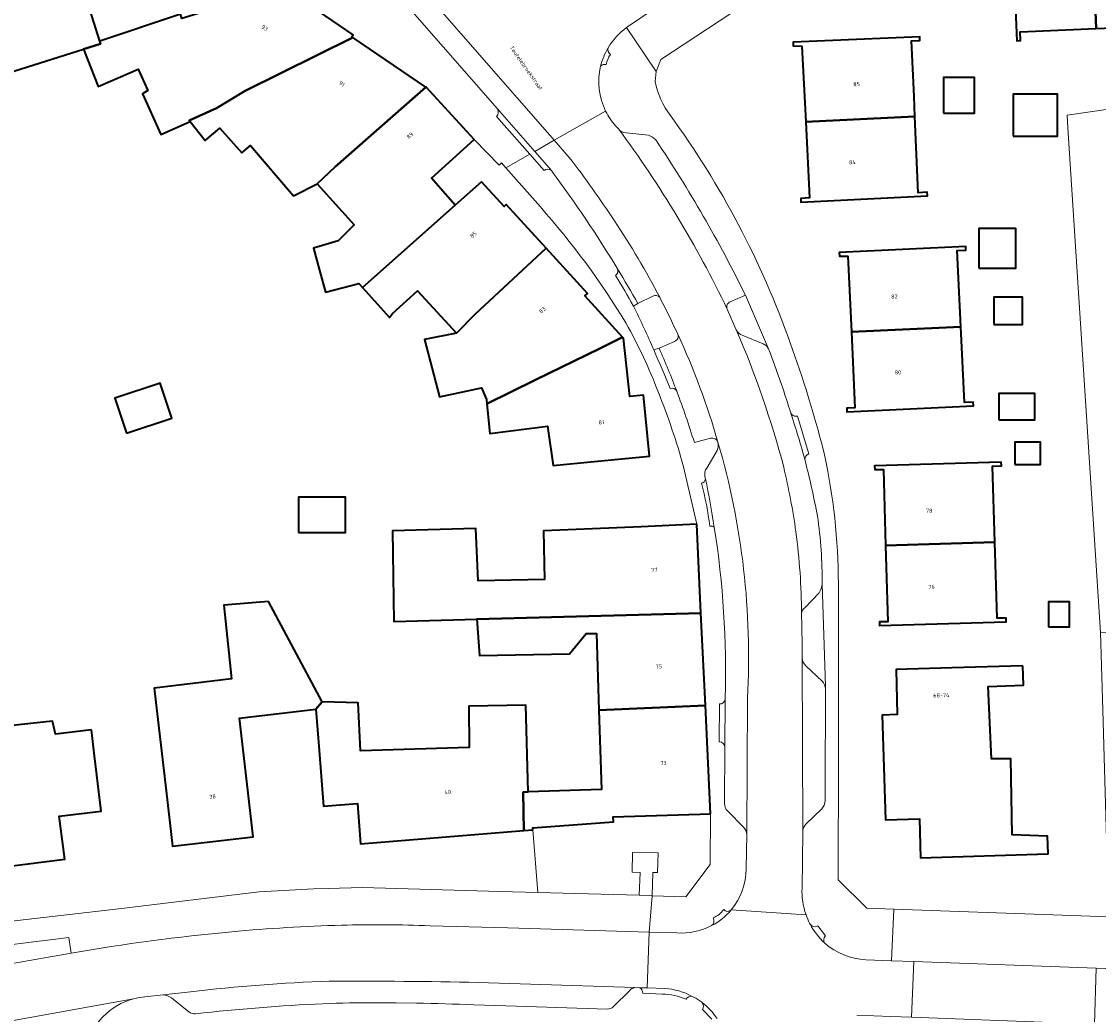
# Model space of a CAD drawing. Header units: metres. Extents: x 197700 to 204338, y 317132 to 325229.
# Tile 829 of 1056: x 202359 to 202456, y 320537 to 320626. Entities that reach past the tile are written whole.
import ezdxf
from ezdxf.enums import TextEntityAlignment as Align

# ---------------------------------------------------------------- set-up
doc = ezdxf.new("R2010")
doc.units = ezdxf.units.M
for name, color, linetype, lineweight in [('B-WE-GR-BEPLANTING_CULTUUR_HEESTERS-GV', 90, 'Continuous', 18), ('B-WE-OG-BEBOUWING-GV', 7, 'Continuous', 35), ('B-WE-OG-BEBOUWING-T18', 10, 'Continuous', 18), ('B-WE-OG-TERREIN_CULTUURSCHEIDING-GV', 7, 'Continuous', 18), ('B-WE-OG-TERREIN_ERF-GV', 7, 'Continuous', 18), ('B-WE-OG-TOPOGRAFIE-T18', 10, 'Continuous', 18), ('B-WE-VH-VERHARDING_ASFALT-GV', 252, 'Continuous', 18), ('B-WE-VH-VERHARDING_BETONSTRAATSTEEN-GV', 252, 'Continuous', 18), ('B-WE-VH-VERHARDING_OPEN-GV', 252, 'Continuous', 18), ('B-WE-VH-VERHARDING_STRAATBAKSTEEN-GV', 252, 'Continuous', 18), ('B-WE-VH-VERHARDING_TEGEL-GV', 252, 'Continuous', 18)]:
    doc.layers.add(name, color=color, linetype=linetype, lineweight=lineweight)
doc.styles.add('NLCS-ISO-M200-T18', font='NLCS-ISO.ttf', dxfattribs={"height": 0.36})

msp = doc.modelspace()

# ---------------------------------------------------------------- linework, layer by layer
at = {"layer": 'B-WE-GR-BEPLANTING_CULTUUR_HEESTERS-GV'}
msp.add_lwpolyline([(202420.863, 320554.983), (202412.148, 320554.712), (202412.154, 320554.259), (202404.922, 320553.728), (202404.932, 320553.539), (202405.374, 320547.916), (202414.469, 320547.668), (202414.562, 320549.727), (202413.846, 320549.75), (202413.874, 320551.5), (202416.157, 320551.489), (202416.125, 320549.706), (202415.688, 320549.714), (202415.619, 320547.616), (202418.663, 320547.54), (202420.836, 320550.447)], close=True, dxfattribs=at)
msp.add_lwpolyline([(202351.027, 320540.357), (202352.926, 320540.646), (202353.27, 320540.698), (202363.51, 320542.482), (202363.278, 320543.882), (202352.674, 320542.58)], dxfattribs=at)
at = {"layer": 'B-WE-OG-BEBOUWING-GV'}
for points in [[(202447.888, 320635.713), (202448.351, 320624.352), (202448.68, 320624.365), (202448.647, 320625.164), (202455.458, 320625.442), (202455.071, 320635.253), (202448.261, 320634.985), (202448.2, 320635.734)], [(202455.458, 320625.442), (202462.288, 320625.721), (202462.321, 320624.922), (202462.651, 320624.936), (202462.188, 320636.297), (202461.876, 320636.285), (202461.882, 320635.522), (202455.071, 320635.253)], [(202364.599, 320623.609), (202366.135, 320624.084), (202366.059, 320624.323), (202364.084, 320630.586), (202363.471, 320630.393), (202363.353, 320630.356), (202354.606, 320627.594), (202336.084, 320621.747), (202338.5, 320615.269), (202339.269, 320615.515), (202342.583, 320616.574), (202351.536, 320619.435), (202357.323, 320621.284)], [(202382.38, 320629.104), (202373.435, 320626.34), (202373.296, 320626.742), (202366.059, 320624.323), (202366.135, 320624.084), (202364.599, 320623.609), (202365.934, 320620.254), (202369.505, 320621.815), (202370.379, 320619.878), (202369.905, 320619.599), (202371.547, 320615.927), (202374.164, 320617.096), (202374.091, 320617.187), (202376.532, 320618.316), (202379.1, 320619.859), (202388.78, 320624.654), (202388.682, 320624.721), (202388.808, 320624.876), (202382.504, 320629.231), (202382.391, 320629.071)], [(202385.563, 320611.498), (202387.198, 320613.038), (202395.311, 320620.193), (202388.78, 320624.654), (202379.1, 320619.859), (202376.532, 320618.316), (202374.091, 320617.187), (202374.164, 320617.096), (202375.526, 320615.391), (202376.834, 320616.523), (202378.814, 320614.285), (202379.592, 320614.949), (202383.46, 320610.45)], [(202429.409, 320617.066), (202439.211, 320617.561), (202439.133, 320619.348), (202438.917, 320624.343), (202439.656, 320624.375), (202439.642, 320624.705), (202428.284, 320624.213), (202428.296, 320623.887), (202429.065, 320623.881)], [(202441.77, 320617.86), (202444.544, 320617.86), (202444.544, 320621.054), (202441.77, 320621.054)], [(202399.665, 320615.486), (202395.372, 320620.151), (202395.311, 320620.193), (202387.198, 320613.038), (202385.563, 320611.498), (202388.898, 320607.841), (202387.468, 320606.39), (202385.258, 320605.731), (202385.766, 320603.858), (202386.326, 320601.794), (202389.327, 320602.577), (202389.642, 320602.225), (202397.961, 320609.599), (202396.424, 320611.347), (202395.828, 320612.024)], [(202448.02, 320615.779), (202452, 320615.779), (202452, 320619.546), (202448.02, 320619.546)], [(202439.211, 320617.561), (202429.409, 320617.066), (202429.754, 320610.251), (202428.968, 320610.197), (202428.969, 320609.88), (202440.326, 320610.423), (202440.31, 320610.752), (202439.51, 320610.713)], [(202392.341, 320599.868), (202394.565, 320601.917), (202398.063, 320598.12), (202399.745, 320599.83), (202406.11, 320605.739), (202402.531, 320609.658), (202402.342, 320609.484), (202400.313, 320611.704), (202397.961, 320609.599), (202389.642, 320602.225), (202392.053, 320599.528)], [(202444.95, 320603.948), (202448.252, 320603.948), (202448.252, 320607.519), (202444.95, 320607.519)], [(202398.063, 320598.12), (202395.201, 320597.535), (202396.562, 320592.4), (202400.31, 320593.22), (202400.766, 320592.172), (202400.806, 320591.759), (202405.165, 320593.924), (202410.941, 320596.75), (202412.969, 320597.758), (202409.586, 320601.462), (202409.821, 320601.676), (202406.11, 320605.739), (202399.745, 320599.83)], [(202443.321, 320598.676), (202442.992, 320605.528), (202443.792, 320605.566), (202443.777, 320605.896), (202432.42, 320605.353), (202432.445, 320605.03), (202433.193, 320605.03), (202433.51, 320598.22)], [(202446.282, 320598.882), (202448.857, 320598.882), (202448.857, 320601.333), (202446.282, 320601.333)], [(202433.51, 320598.22), (202433.827, 320591.41), (202433.091, 320591.38), (202433.105, 320591.064), (202444.462, 320591.607), (202444.446, 320591.936), (202443.646, 320591.897), (202443.321, 320598.676)], [(202400.806, 320591.759), (202401.063, 320589.11), (202406.247, 320589.765), (202406.757, 320586.247), (202410.415, 320586.597), (202415.382, 320587.072), (202414.858, 320592.54), (202413.643, 320592.436), (202413.057, 320597.662), (202412.969, 320597.758), (202410.941, 320596.75), (202405.165, 320593.924)], [(202368.452, 320589.141), (202372.521, 320590.497), (202371.479, 320593.627), (202367.409, 320592.272)], [(202446.735, 320590.33), (202449.977, 320590.33), (202449.977, 320592.691), (202446.735, 320592.691)], [(202448.161, 320586.327), (202450.464, 320586.327), (202450.464, 320588.325), (202448.161, 320588.325)], [(202436.582, 320579.054), (202446.38, 320579.349), (202446.168, 320586.179), (202446.968, 320586.203), (202446.959, 320586.533), (202435.595, 320586.195), (202435.603, 320585.89), (202436.376, 320585.887)], [(202383.896, 320580.235), (202388.127, 320580.235), (202388.127, 320583.396), (202383.896, 320583.396)], [(202399.905, 320572.459), (202420.014, 320572.996), (202419.637, 320580.982), (202414.643, 320580.747), (202410.289, 320580.542), (202405.87, 320580.369), (202405.967, 320576.021), (202400.011, 320575.891), (202399.82, 320580.582), (202392.319, 320580.369), (202392.462, 320572.247)], [(202446.38, 320579.349), (202436.582, 320579.054), (202436.788, 320572.222), (202436.033, 320572.199), (202436.038, 320571.884), (202447.402, 320572.222), (202447.392, 320572.551), (202446.592, 320572.526)], [(202381.204, 320574.034), (202377.209, 320573.718), (202377.88, 320567.096), (202370.957, 320566.252), (202372.025, 320557.051), (202372.601, 320552.084), (202379.836, 320552.924), (202379.259, 320557.891), (202378.6, 320563.567), (202385.443, 320564.377), (202386.031, 320565.035)], [(202451.2, 320571.764), (202453.08, 320571.764), (202453.08, 320573.99), (202451.2, 320573.99)], [(202420.014, 320572.996), (202399.905, 320572.459), (202400.125, 320569.181), (202408.213, 320569.347), (202409.703, 320571.163), (202410.628, 320571.177), (202410.856, 320564.276), (202420.405, 320564.695)], [(202448.903, 320568.272), (202442.516, 320568.081), (202437.512, 320567.932), (202437.628, 320563.887), (202436.278, 320563.847), (202436.56, 320554.437), (202439.624, 320554.529), (202439.71, 320551.025), (202451.166, 320551.388), (202451.116, 320552.967), (202447.936, 320553.107), (202447.805, 320559.922), (202446.091, 320559.907), (202445.78, 320566.416), (202448.942, 320566.528)], [(202404.121, 320553.474), (202404.048, 320556.928), (202404.499, 320556.943), (202404.282, 320564.726), (202399.17, 320564.644), (202399.203, 320560.937), (202389.475, 320560.645), (202389.242, 320564.951), (202386.031, 320565.035), (202385.443, 320564.377), (202385.741, 320560.651), (202386.14, 320555.667), (202389.18, 320555.91), (202389.469, 320552.302)], [(202404.499, 320556.943), (202404.048, 320556.928), (202404.121, 320553.474), (202404.932, 320553.539), (202404.922, 320553.728), (202412.154, 320554.259), (202412.148, 320554.712), (202420.863, 320554.983), (202420.405, 320564.695), (202410.856, 320564.276), (202411.091, 320557.163)], [(202365.324, 320562.513), (202362.086, 320562.136), (202361.811, 320563.303), (202356.529, 320562.722), (202356.413, 320563.846), (202352.639, 320563.456), (202352.758, 320562.306), (202352.409, 320562.268), (202353.352, 320554.747), (202353.974, 320549.786), (202362.918, 320550.907), (202362.421, 320554.762), (202366.193, 320555.211), (202365.602, 320560.176)]]:
    msp.add_lwpolyline(points, close=True, dxfattribs=at)
at = {"layer": 'B-WE-OG-TERREIN_CULTUURSCHEIDING-GV'}
msp.add_lwpolyline([(202455.873, 320571.239), (202470.024, 320571.657), (202467.508, 320619.811), (202452.857, 320617.687), (202452.932, 320616.532)], close=True, dxfattribs=at)
for points in [[(202415.703, 320601.436), (202414.353, 320600.766)], [(202416.39, 320601.173), (202416.306, 320601.335)], [(202426.075, 320596.71), (202423.994, 320601.508), (202422.628, 320600.928)], [(202414.353, 320600.766), (202413.944, 320600.532)], [(202422.375, 320600.272), (202423.173, 320598.421)], [(202415.781, 320596.609), (202416.25, 320596.772), (202417.638, 320597.367)], [(202423.715, 320597.927), (202425.599, 320597.153)], [(202430.606, 320574.817), (202429.33, 320573.461)], [(202431.175, 320566.193), (202431.175, 320566.435), (202430.892, 320575.608)], [(202429.093, 320569.979), (202429.096, 320569.047), (202429.096, 320568.945)], [(202429.429, 320568.276), (202430.883, 320566.888)]]:
    msp.add_lwpolyline(points, dxfattribs=at)
for points in [[(202416.306, 320601.335, 0.317023), (202415.703, 320601.436)], [(202417.932, 320598.019, 0.012738), (202416.39, 320601.173)], [(202422.628, 320600.928, 0.424487), (202422.375, 320600.272)], [(202413.944, 320600.532, -0.015592), (202415.781, 320596.609)], [(202417.638, 320597.367, 0.422813), (202417.932, 320598.019)], [(202423.173, 320598.421, 0.201063), (202423.715, 320597.927)], [(202425.599, 320597.153, -0.185804), (202426.075, 320596.71)], [(202430.892, 320575.608, -0.119246), (202430.606, 320574.817)], [(202429.33, 320573.461, 0.236642), (202429.031, 320572.953)], [(202429.031, 320572.953, -0.004677), (202429.093, 320569.979)], [(202429.096, 320568.945, 0.205265), (202429.429, 320568.276)], [(202430.883, 320566.888, -0.189307), (202431.175, 320566.193)]]:
    msp.add_lwpolyline(points, format="xyb", dxfattribs=at)
at = {"layer": 'B-WE-OG-TERREIN_ERF-GV'}
for points in [[(202354.606, 320627.594), (202363.353, 320630.356), (202363.471, 320630.393), (202364.084, 320630.586), (202366.059, 320624.323), (202373.296, 320626.742), (202371.141, 320632.981), (202365.606, 320632.57), (202365.209, 320637.903), (202375.522, 320638.639), (202380.496, 320638.782), (202380.519, 320638.783), (202380.533, 320651.048), (202380.553, 320657.22), (202375.554, 320657.243), (202368.329, 320657.276), (202368.036, 320666.163), (202365.004, 320665.545), (202361.975, 320664.928), (202358.947, 320664.311)], [(202456.434, 320551.675), (202456.072, 320564.289), (202455.873, 320571.239), (202452.932, 320616.532), (202452.857, 320617.687), (202467.508, 320619.811), (202466.405, 320640.909), (202463.352, 320640.764), (202452.574, 320640.123)], [(202432.198, 320633.084), (202416.407, 320622.657), (202415.977, 320621.604), (202415.905, 320620.685)], [(202405.602, 320609.439), (202402.498, 320612.946), (202402.111, 320613.383), (202401.894, 320613.178), (202399.665, 320615.486), (202395.828, 320612.024), (202396.424, 320611.347), (202397.961, 320609.599), (202400.313, 320611.704), (202402.342, 320609.484), (202402.531, 320609.658), (202406.11, 320605.739), (202409.821, 320601.676), (202409.586, 320601.462), (202412.969, 320597.758), (202413.057, 320597.662), (202413.643, 320592.436), (202414.858, 320592.54), (202415.382, 320587.072), (202410.415, 320586.597), (202406.757, 320586.247), (202406.247, 320589.765), (202401.063, 320589.11), (202400.806, 320591.759), (202400.766, 320592.172), (202400.31, 320593.22), (202396.562, 320592.4), (202395.201, 320597.535), (202398.063, 320598.12), (202394.565, 320601.917), (202392.341, 320599.868), (202392.053, 320599.528), (202389.642, 320602.225), (202389.327, 320602.577), (202386.326, 320601.794), (202385.766, 320603.858), (202385.258, 320605.731), (202387.468, 320606.39), (202388.898, 320607.841), (202385.563, 320611.498), (202383.46, 320610.45), (202379.592, 320614.949), (202378.814, 320614.285), (202376.834, 320616.523), (202375.526, 320615.391), (202374.164, 320617.096), (202371.547, 320615.927), (202369.905, 320619.599), (202370.379, 320619.878), (202369.505, 320621.815), (202365.934, 320620.254), (202364.599, 320623.609), (202357.323, 320621.284)], [(202431.011, 320587.555), (202431.073, 320587.338)], [(202377.209, 320573.718), (202381.204, 320574.034), (202386.031, 320565.035), (202389.242, 320564.951), (202389.475, 320560.645), (202399.203, 320560.937), (202399.17, 320564.644), (202404.282, 320564.726), (202404.499, 320556.943), (202411.091, 320557.163), (202410.856, 320564.276), (202410.628, 320571.177), (202409.703, 320571.163), (202408.213, 320569.347), (202400.125, 320569.181), (202399.905, 320572.459), (202392.462, 320572.247), (202392.319, 320580.369), (202399.82, 320580.582), (202400.011, 320575.891), (202405.967, 320576.021), (202405.87, 320580.369), (202410.289, 320580.542), (202414.643, 320580.747), (202419.637, 320580.982), (202418.443, 320586.119)], [(202432.344, 320575.628), (202432.353, 320560.134), (202432.312, 320549.057), (202434.903, 320546.523), (202437.304, 320546.435), (202456.604, 320545.728), (202456.462, 320550.678), (202456.434, 320551.675)], [(202352.425, 320544.684), (202368.015, 320546.488), (202380.363, 320547.983), (202385.233, 320548.241), (202386.57, 320548.269), (202389.639, 320548.357), (202401.975, 320548.009), (202405.374, 320547.916), (202404.932, 320553.539), (202404.121, 320553.474), (202389.469, 320552.302), (202389.18, 320555.91), (202386.14, 320555.667), (202385.741, 320560.651), (202385.443, 320564.377), (202378.6, 320563.567), (202379.259, 320557.891), (202379.836, 320552.924), (202372.601, 320552.084), (202372.025, 320557.051), (202370.957, 320566.252), (202377.88, 320567.096), (202377.209, 320573.718)]]:
    msp.add_lwpolyline(points, dxfattribs=at)
for points in [[(202455.458, 320625.442), (202448.647, 320625.164), (202448.68, 320624.365), (202448.351, 320624.352), (202447.888, 320635.713), (202448.2, 320635.734), (202448.261, 320634.985), (202455.071, 320635.253), (202461.882, 320635.522), (202461.876, 320636.285), (202462.188, 320636.297), (202462.651, 320624.936), (202462.321, 320624.922), (202462.288, 320625.721)], [(202439.211, 320617.561), (202439.51, 320610.713), (202440.31, 320610.752), (202440.326, 320610.423), (202428.969, 320609.88), (202428.968, 320610.197), (202429.754, 320610.251), (202429.409, 320617.066), (202429.065, 320623.881), (202428.296, 320623.887), (202428.284, 320624.213), (202439.642, 320624.705), (202439.656, 320624.375), (202438.917, 320624.343), (202439.133, 320619.348)], [(202441.77, 320617.86), (202441.77, 320621.054), (202444.544, 320621.054), (202444.544, 320617.86)], [(202448.02, 320615.779), (202448.02, 320619.546), (202452, 320619.546), (202452, 320615.779)], [(202444.95, 320603.948), (202444.95, 320607.519), (202448.252, 320607.519), (202448.252, 320603.948)], [(202432.42, 320605.353), (202443.777, 320605.896), (202443.792, 320605.566), (202442.992, 320605.528), (202443.321, 320598.676), (202443.646, 320591.897), (202444.446, 320591.936), (202444.462, 320591.607), (202433.105, 320591.064), (202433.091, 320591.38), (202433.827, 320591.41), (202433.51, 320598.22), (202433.193, 320605.03), (202432.445, 320605.03)], [(202446.282, 320598.882), (202446.282, 320601.333), (202448.857, 320601.333), (202448.857, 320598.882)], [(202368.452, 320589.141), (202367.409, 320592.272), (202371.479, 320593.627), (202372.521, 320590.497)], [(202446.735, 320590.33), (202446.735, 320592.691), (202449.977, 320592.691), (202449.977, 320590.33)], [(202448.161, 320586.327), (202448.161, 320588.325), (202450.464, 320588.325), (202450.464, 320586.327)], [(202446.38, 320579.349), (202446.592, 320572.526), (202447.392, 320572.551), (202447.402, 320572.222), (202436.038, 320571.884), (202436.033, 320572.199), (202436.788, 320572.222), (202436.582, 320579.054), (202436.376, 320585.887), (202435.603, 320585.89), (202435.595, 320586.195), (202446.959, 320586.533), (202446.968, 320586.203), (202446.168, 320586.179)], [(202383.896, 320580.235), (202383.896, 320583.396), (202388.127, 320583.396), (202388.127, 320580.235)], [(202451.2, 320571.764), (202451.2, 320573.99), (202453.08, 320573.99), (202453.08, 320571.764)], [(202442.516, 320568.081), (202448.903, 320568.272), (202448.942, 320566.528), (202445.78, 320566.416), (202446.091, 320559.907), (202447.805, 320559.922), (202447.936, 320553.107), (202451.116, 320552.967), (202451.166, 320551.388), (202439.71, 320551.025), (202439.624, 320554.529), (202436.56, 320554.437), (202436.278, 320563.847), (202437.628, 320563.887), (202437.512, 320567.932)], [(202356.529, 320562.722), (202361.811, 320563.303), (202362.086, 320562.136), (202365.324, 320562.513), (202365.602, 320560.176), (202366.193, 320555.211), (202362.421, 320554.762), (202362.918, 320550.907), (202353.974, 320549.786), (202353.352, 320554.747), (202352.409, 320562.268), (202352.758, 320562.306), (202352.639, 320563.456), (202356.413, 320563.846)]]:
    msp.add_lwpolyline(points, close=True, dxfattribs=at)
for points in [[(202415.905, 320620.685, 0.108571), (202417.265, 320617.638)], [(202417.265, 320617.638, -0.073083), (202428.009, 320597.246)], [(202413.264, 320599.033, 0.04538), (202405.602, 320609.439)], [(202416.189, 320592.8, 0.038396), (202413.264, 320599.033)], [(202428.009, 320597.246, -0.025784), (202431.011, 320587.555)], [(202418.443, 320586.119, 0.02848), (202416.189, 320592.8)], [(202431.073, 320587.338, -0.051837), (202432.344, 320575.628)]]:
    msp.add_lwpolyline(points, format="xyb", dxfattribs=at)
at = {"layer": 'B-WE-VH-VERHARDING_ASFALT-GV'}
msp.add_lwpolyline([(202455.483, 320541.127), (202439.125, 320541.728), (202438.89, 320536.727), (202455.325, 320536.099)], close=True, dxfattribs=at)
msp.add_lwpolyline([(202496.525, 320539.573), (202494.834, 320539.637), (202461.024, 320540.924), (202455.483, 320541.127), (202455.325, 320536.099), (202460.757, 320535.891), (202489.02, 320534.823)], dxfattribs=at)
at = {"layer": 'B-WE-VH-VERHARDING_BETONSTRAATSTEEN-GV'}
for points in [[(202390.745, 320633.843), (202406.851, 320615.42), (202411.46, 320618.04)], [(202413.343, 320625.528), (202415.82, 320627.21), (202419.261, 320629.574), (202416.27, 320633.587), (202411.489, 320630.328), (202410.656, 320629.789)], [(202411.677, 320623.713), (202411.678, 320623.715)], [(202401.665, 320617.562), (202404.652, 320614.17), (202405.933, 320612.716)], [(202406.618, 320612.678), (202405.092, 320614.42), (202401.75, 320618.236)], [(202411.46, 320618.04), (202406.851, 320615.42), (202408.192, 320613.887)], [(202412.606, 320616.443), (202412.357, 320616.708)], [(202416.306, 320601.335), (202416.39, 320601.173)], [(202413.944, 320600.532), (202414.353, 320600.766)], [(202423.173, 320598.421), (202422.375, 320600.272)], [(202416.25, 320596.772), (202415.781, 320596.609)], [(202428.175, 320590.82), (202428.076, 320590.927)], [(202429.695, 320587.272), (202428.664, 320590.679)], [(202429.082, 320548.32), (202429.141, 320553.348), (202429.141, 320553.485), (202429.096, 320568.945), (202429.096, 320569.047), (202429.093, 320569.979)], [(202422.161, 320560.966), (202422.181, 320565.252)], [(202424.176, 320565.336), (202424.131, 320553.113), (202424.07, 320550.054)], [(202421.678, 320564.84), (202421.653, 320561.439)], [(202395.701, 320544.945), (202402.688, 320544.753), (202415.354, 320544.377), (202415.619, 320547.616), (202414.469, 320547.668), (202405.374, 320547.916), (202401.975, 320548.009), (202389.639, 320548.357), (202386.57, 320548.269), (202385.233, 320548.241), (202380.363, 320547.983), (202368.015, 320546.488), (202352.425, 320544.684), (202352.674, 320542.58)], [(202422.715, 320546.354), (202429.437, 320545.922)], [(202429.437, 320545.922), (202422.715, 320546.354)], [(202429.814, 320545.074), (202429.763, 320545.17)], [(202431.177, 320544.032), (202430.506, 320544.923)], [(202352.674, 320542.58), (202363.278, 320543.882), (202363.51, 320542.482)], [(202417.86, 320544.303), (202415.354, 320544.377), (202415.186, 320539.357), (202416.768, 320539.316)], [(202434, 320536.914), (202437.042, 320536.798), (202438.89, 320536.727), (202439.125, 320541.728), (202437.108, 320541.802), (202434.794, 320541.887)], [(202415.186, 320539.357), (202414.479, 320539.375)], [(202416.768, 320539.316), (202415.186, 320539.357)], [(202414.782, 320538.888), (202416.56, 320538.814)], [(202419.226, 320538.603), (202419.347, 320538.537)], [(202420.14, 320537.424), (202420.986, 320536.565)]]:
    msp.add_lwpolyline(points, dxfattribs=at)
for points in [[(202411.678, 320623.715, -0.104139), (202413.343, 320625.528)], [(202411.677, 320623.713, 0.074432), (202411.01, 320622.064)], [(202411.01, 320622.064, -0.074432), (202411.677, 320623.713)], [(202411.882, 320623.108, -0.311874), (202411.677, 320623.713)], [(202411.01, 320622.064, -0.300987), (202411.498, 320622.214)], [(202411.498, 320622.214, -0.104182), (202411.882, 320623.108)], [(202411.46, 320618.04, -0.174985), (202411.01, 320622.064)], [(202401.75, 320618.236, -0.348004), (202401.665, 320617.562)], [(202412.357, 320616.708, -0.067873), (202411.46, 320618.04)], [(202422.375, 320600.272, 0.047457), (202412.606, 320616.443)], [(202408.192, 320613.887, -0.019376), (202412.247, 320608.179)], [(202405.933, 320612.716, -0.399826), (202406.618, 320612.678)], [(202412.247, 320608.179, -0.027826), (202416.306, 320601.335)], [(202412.526, 320603.885, -0.375448), (202412.337, 320603.284)], [(202414.353, 320600.766, 0.008065), (202412.526, 320603.885)], [(202412.337, 320603.284, -0.018658), (202413.944, 320600.532)], [(202416.39, 320601.173, -0.012738), (202417.932, 320598.019)], [(202417.932, 320598.019, -0.037004), (202421.539, 320588.322)], [(202427.436, 320586.102, 0.037453), (202423.173, 320598.421)], [(202415.781, 320596.609, -0.008084), (202417.237, 320593.146)], [(202417.836, 320592.911, 0.013435), (202416.25, 320596.772)], [(202417.237, 320593.146, -0.387617), (202417.836, 320592.911)], [(202428.076, 320590.927, -0.012792), (202429.333, 320586.762)], [(202428.664, 320590.679, -0.3382), (202428.175, 320590.82)], [(202421.539, 320588.322, -0.085546), (202424.176, 320565.336)], [(202429.333, 320586.762, -0.365447), (202429.695, 320587.272)], [(202428.529, 320580.287, 0.023204), (202427.436, 320586.102)], [(202420.412, 320585.027, -0.297079), (202420.065, 320584.642)], [(202420.065, 320584.642, -0.028386), (202420.818, 320580.784)], [(202421.206, 320580.715, 0.012974), (202420.412, 320585.027)], [(202420.818, 320580.784, -0.192707), (202421.206, 320580.715)], [(202429.031, 320572.953, 0.032702), (202428.529, 320580.287)], [(202429.093, 320569.979, 0.004677), (202429.031, 320572.953)], [(202422.181, 320565.252, -0.38189), (202421.678, 320564.84)], [(202421.653, 320561.439, -0.400575), (202422.161, 320560.966)], [(202424.07, 320550.054, -0.175132), (202422.715, 320546.354)], [(202429.437, 320545.922, -0.098646), (202429.082, 320548.32)], [(202420.966, 320544.948, 0.097852), (202422.715, 320546.354)], [(202422.715, 320546.354, -0.097852), (202420.966, 320544.948)], [(202422.049, 320546.386, -0.139983), (202421.115, 320545.655)], [(202422.715, 320546.354, -0.4266), (202422.049, 320546.386)], [(202429.763, 320545.17, -0.032987), (202429.437, 320545.922)], [(202377.915, 320544.403, -0.014836), (202387.761, 320544.989)], [(202387.761, 320544.989, -0.014357), (202395.701, 320544.945)], [(202420.966, 320544.948, -0.14003), (202417.86, 320544.303)], [(202421.115, 320545.655, -0.379016), (202420.966, 320544.948)], [(202430.506, 320544.923, -0.403517), (202429.814, 320545.074)], [(202429.814, 320545.074, 0.091683), (202431.127, 320543.383)], [(202431.127, 320543.383, -0.091683), (202429.814, 320545.074)], [(202363.51, 320542.482, -0.020203), (202377.915, 320544.403)], [(202431.127, 320543.383, -0.400043), (202431.177, 320544.032)], [(202434.794, 320541.887, -0.172546), (202431.127, 320543.383)], [(202414.479, 320539.375, -0.361718), (202414.782, 320538.888)], [(202419.226, 320538.603, 0.103746), (202416.768, 320539.316)], [(202416.768, 320539.316, -0.103746), (202419.226, 320538.603)], [(202416.56, 320538.814, -0.103026), (202418.681, 320538.337)], [(202418.681, 320538.337, -0.342853), (202419.226, 320538.603)], [(202419.347, 320538.537, -0.038044), (202420.085, 320538.067)], [(202421.464, 320536.601, 0.087537), (202420.085, 320538.067)], [(202420.085, 320538.067, -0.392873), (202420.14, 320537.424)], [(202420.085, 320538.067, -0.087537), (202421.464, 320536.601)]]:
    msp.add_lwpolyline(points, format="xyb", dxfattribs=at)
at = {"layer": 'B-WE-VH-VERHARDING_OPEN-GV'}
msp.add_lwpolyline([(202414.469, 320547.668), (202415.619, 320547.616), (202415.688, 320549.714), (202416.125, 320549.706), (202416.157, 320551.489), (202413.874, 320551.5), (202413.846, 320549.75), (202414.562, 320549.727)], close=True, dxfattribs=at)
at = {"layer": 'B-WE-VH-VERHARDING_STRAATBAKSTEEN-GV'}
for points in [[(202382.819, 320690.867), (202382.85, 320694.543), (202381.189, 320694.777), (202380.754, 320694.785), (202380.38, 320690.265), (202380.526, 320682.462), (202380.646, 320676.01), (202380.602, 320668.168), (202380.553, 320657.22), (202380.533, 320651.048), (202380.519, 320638.783), (202380.507, 320634.715), (202382.38, 320629.104), (202382.391, 320629.071), (202382.504, 320629.231), (202388.808, 320624.876), (202388.682, 320624.721), (202388.78, 320624.654), (202395.311, 320620.193)], [(202389.23, 320632.566), (202389.284, 320632.504), (202392.006, 320629.389), (202401.75, 320618.236), (202405.092, 320614.42), (202406.851, 320615.42), (202390.745, 320633.843)], [(202401.75, 320618.236), (202392.006, 320629.389)], [(202415.905, 320620.685), (202415.977, 320621.604), (202413.343, 320625.528)], [(202411.678, 320623.715), (202411.677, 320623.713)], [(202395.311, 320620.193), (202395.372, 320620.151), (202399.665, 320615.486), (202401.894, 320613.178), (202402.111, 320613.383), (202402.498, 320612.946), (202404.652, 320614.17), (202401.665, 320617.562)], [(202412.357, 320616.708), (202412.606, 320616.443)], [(202408.192, 320613.887), (202406.851, 320615.42), (202405.092, 320614.42), (202406.618, 320612.678)], [(202413.298, 320616.095), (202415.295, 320615.865)], [(202415.295, 320615.865), (202413.298, 320616.095)], [(202405.933, 320612.716), (202404.652, 320614.17), (202402.498, 320612.946), (202405.602, 320609.439)], [(202406.618, 320612.678), (202406.642, 320612.651)], [(202406.642, 320612.651), (202406.618, 320612.678)], [(202414.353, 320600.766), (202415.703, 320601.436)], [(202422.628, 320600.928), (202423.994, 320601.508)], [(202423.994, 320601.508), (202426.075, 320596.71)], [(202417.638, 320597.367), (202416.25, 320596.772)], [(202425.599, 320597.153), (202423.715, 320597.927)], [(202428.076, 320590.927), (202428.068, 320590.95), (202427.986, 320591.221)], [(202427.986, 320591.221), (202428.068, 320590.95), (202428.076, 320590.927), (202428.175, 320590.82)], [(202428.664, 320590.679), (202429.695, 320587.272)], [(202419.417, 320588.301), (202420.865, 320588.686)], [(202420.865, 320588.686), (202419.417, 320588.301)], [(202420.524, 320586.011), (202421.462, 320587.588)], [(202421.462, 320587.588), (202420.524, 320586.011)], [(202431.073, 320587.338), (202431.011, 320587.555)], [(202418.443, 320586.119), (202419.637, 320580.982), (202420.014, 320572.996)], [(202420.412, 320585.027), (202420.365, 320585.248)], [(202420.365, 320585.248), (202420.412, 320585.027)], [(202429.33, 320573.461), (202430.606, 320574.817)], [(202430.892, 320575.608), (202431.175, 320566.435), (202431.175, 320566.193), (202431.175, 320566.143), (202431.148, 320557.213), (202431.145, 320556.164)], [(202434.794, 320541.887), (202437.108, 320541.802), (202437.304, 320546.435), (202434.903, 320546.523), (202432.312, 320549.057), (202432.353, 320560.134), (202432.344, 320575.628)], [(202420.014, 320572.996), (202420.405, 320564.695), (202420.863, 320554.983), (202420.836, 320550.447), (202418.663, 320547.54), (202415.619, 320547.616), (202415.354, 320544.377), (202417.86, 320544.303)], [(202429.096, 320568.945), (202429.141, 320553.485)], [(202430.883, 320566.888), (202429.429, 320568.276)], [(202431.148, 320557.213), (202431.175, 320566.143), (202431.175, 320566.193)], [(202422.181, 320565.252), (202422.161, 320560.966), (202422.137, 320555.945)], [(202422.181, 320565.252), (202422.185, 320565.375)], [(202422.185, 320565.375), (202422.181, 320565.252)], [(202424.131, 320553.113), (202424.176, 320565.336)], [(202421.653, 320561.439), (202421.678, 320564.84)], [(202422.137, 320555.945), (202422.161, 320560.966)], [(202431.145, 320556.164), (202431.148, 320557.213)], [(202423.826, 320553.775), (202422.41, 320555.217)], [(202422.41, 320555.217), (202423.826, 320553.775)], [(202430.851, 320555.439), (202429.422, 320554.046)], [(202429.422, 320554.046), (202430.851, 320555.439)], [(202424.07, 320550.054), (202424.131, 320553.113)], [(202429.141, 320553.485), (202429.141, 320553.348), (202429.082, 320548.32)], [(202400.022, 320539.852), (202404.707, 320539.69), (202414.091, 320539.386), (202414.479, 320539.375), (202415.186, 320539.357), (202415.354, 320544.377), (202402.688, 320544.753), (202395.701, 320544.945)], [(202429.763, 320545.17), (202429.814, 320545.074)], [(202430.506, 320544.923), (202431.177, 320544.032)], [(202363.51, 320542.482), (202353.27, 320540.698), (202352.926, 320540.646), (202353.585, 320535.592), (202353.82, 320535.621), (202369.106, 320538.384)], [(202414.091, 320539.386), (202404.707, 320539.69), (202400.022, 320539.852)], [(202412.173, 320537.681), (202413.599, 320539.112)], [(202413.599, 320539.112), (202412.173, 320537.681)], [(202414.479, 320539.375), (202414.091, 320539.386)], [(202369.106, 320538.384), (202353.82, 320535.621)], [(202370.116, 320538.566), (202371.747, 320538.741), (202374.211, 320539.005)], [(202371.747, 320538.741), (202370.116, 320538.566)], [(202374.211, 320539.005), (202371.747, 320538.741)], [(202372.505, 320538.462), (202374.069, 320537.199)], [(202374.069, 320537.199), (202372.505, 320538.462)], [(202416.56, 320538.814), (202414.782, 320538.888)], [(202419.347, 320538.537), (202419.226, 320538.603)], [(202390.827, 320538.029), (202392.65, 320538.022), (202394.473, 320537.992)], [(202394.473, 320537.992), (202392.65, 320538.022), (202390.827, 320538.029)], [(202399.619, 320537.843), (202403.465, 320537.717), (202411.596, 320537.467)], [(202411.596, 320537.467), (202403.465, 320537.717), (202399.619, 320537.843)], [(202420.986, 320536.565), (202420.14, 320537.424)]]:
    msp.add_lwpolyline(points, dxfattribs=at)
for points in [[(202413.343, 320625.528, 0.104139), (202411.678, 320623.715)], [(202411.677, 320623.713, 0.311874), (202411.882, 320623.108)], [(202411.498, 320622.214, 0.300987), (202411.01, 320622.064)], [(202411.882, 320623.108, 0.104182), (202411.498, 320622.214)], [(202411.01, 320622.064, 0.174985), (202411.46, 320618.04)], [(202417.265, 320617.638, -0.108571), (202415.905, 320620.685)], [(202401.665, 320617.562, 0.348004), (202401.75, 320618.236)], [(202411.46, 320618.04, 0.067873), (202412.357, 320616.708)], [(202428.009, 320597.246, 0.073083), (202417.265, 320617.638)], [(202412.606, 320616.443, 0.232132), (202413.298, 320616.095)], [(202413.298, 320616.095, -0.232132), (202412.606, 320616.443)], [(202412.606, 320616.443, -0.047457), (202422.375, 320600.272)], [(202415.295, 320615.865, -0.158882), (202415.95, 320615.454)], [(202415.95, 320615.454, 0.158882), (202415.295, 320615.865)], [(202415.95, 320615.454, -0.035439), (202423.994, 320601.508)], [(202423.994, 320601.508, 0.035439), (202415.95, 320615.454)], [(202412.247, 320608.179, 0.019376), (202408.192, 320613.887)], [(202406.618, 320612.678, 0.399826), (202405.933, 320612.716)], [(202406.642, 320612.651, -0.022802), (202412.526, 320603.885)], [(202412.526, 320603.885, 0.022802), (202406.642, 320612.651)], [(202405.602, 320609.439, -0.04538), (202413.264, 320599.033)], [(202416.306, 320601.335, 0.027826), (202412.247, 320608.179)], [(202412.337, 320603.284, 0.375448), (202412.526, 320603.885)], [(202412.526, 320603.885, -0.008065), (202414.353, 320600.766)], [(202413.944, 320600.532, 0.018658), (202412.337, 320603.284)], [(202415.703, 320601.436, -0.317023), (202416.306, 320601.335)], [(202422.375, 320600.272, -0.424487), (202422.628, 320600.928)], [(202415.781, 320596.609, 0.015592), (202413.944, 320600.532)], [(202413.264, 320599.033, -0.038396), (202416.189, 320592.8)], [(202417.932, 320598.019, -0.422813), (202417.638, 320597.367)], [(202421.539, 320588.322, 0.037004), (202417.932, 320598.019)], [(202423.715, 320597.927, -0.201063), (202423.173, 320598.421)], [(202423.173, 320598.421, -0.037453), (202427.436, 320586.102)], [(202426.075, 320596.71, 0.185804), (202425.599, 320597.153)], [(202431.011, 320587.555, 0.025784), (202428.009, 320597.246)], [(202417.237, 320593.146, 0.008084), (202415.781, 320596.609)], [(202416.25, 320596.772, -0.013435), (202417.836, 320592.911)], [(202426.12, 320596.602, 0.032907), (202426.075, 320596.71)], [(202426.075, 320596.71, -0.032907), (202426.12, 320596.602)], [(202427.986, 320591.221, 0.015833), (202426.12, 320596.602)], [(202426.12, 320596.602, -0.015833), (202427.986, 320591.221)], [(202417.836, 320592.911, 0.387617), (202417.237, 320593.146)], [(202416.189, 320592.8, -0.02848), (202418.443, 320586.119)], [(202417.836, 320592.911, -0.015899), (202419.417, 320588.301)], [(202419.417, 320588.301, 0.015899), (202417.836, 320592.911)], [(202429.333, 320586.762, 0.012792), (202428.076, 320590.927)], [(202428.175, 320590.82, 0.3382), (202428.664, 320590.679)], [(202420.865, 320588.686, -0.39717), (202421.539, 320588.322)], [(202421.539, 320588.322, 0.39717), (202420.865, 320588.686)], [(202421.462, 320587.588, 0.178795), (202421.539, 320588.322)], [(202421.539, 320588.322, -0.178795), (202421.462, 320587.588)], [(202424.176, 320565.336, 0.085546), (202421.539, 320588.322)], [(202429.695, 320587.272, 0.365447), (202429.333, 320586.762)], [(202430.466, 320581.697, 0.015945), (202429.333, 320586.762)], [(202429.333, 320586.762, -0.015945), (202430.466, 320581.697)], [(202432.344, 320575.628, 0.051837), (202431.073, 320587.338)], [(202420.365, 320585.248, -0.193282), (202420.524, 320586.011)], [(202420.524, 320586.011, 0.193282), (202420.365, 320585.248)], [(202427.436, 320586.102, -0.023204), (202428.529, 320580.287)], [(202420.065, 320584.642, 0.297079), (202420.412, 320585.027)], [(202420.818, 320580.784, 0.028386), (202420.065, 320584.642)], [(202420.412, 320585.027, -0.012974), (202421.206, 320580.715)], [(202430.892, 320575.608, 0.037107), (202430.466, 320581.697)], [(202430.466, 320581.697, -0.037107), (202430.892, 320575.608)], [(202421.206, 320580.715, 0.192707), (202420.818, 320580.784)], [(202422.185, 320565.375, 0.045824), (202421.206, 320580.715)], [(202421.206, 320580.715, -0.045824), (202422.185, 320565.375)], [(202428.529, 320580.287, -0.032702), (202429.031, 320572.953)], [(202430.606, 320574.817, 0.119246), (202430.892, 320575.608)], [(202429.031, 320572.953, -0.236642), (202429.33, 320573.461)], [(202429.429, 320568.276, -0.205265), (202429.096, 320568.945)], [(202431.175, 320566.193, 0.189307), (202430.883, 320566.888)], [(202421.678, 320564.84, 0.38189), (202422.181, 320565.252)], [(202422.161, 320560.966, 0.400575), (202421.653, 320561.439)], [(202422.41, 320555.217, -0.22611), (202422.137, 320555.945)], [(202422.137, 320555.945, 0.22611), (202422.41, 320555.217)], [(202431.145, 320556.164, -0.199874), (202430.851, 320555.439)], [(202430.851, 320555.439, 0.199874), (202431.145, 320556.164)], [(202424.131, 320553.113, 0.175645), (202423.826, 320553.775)], [(202423.826, 320553.775, -0.175645), (202424.131, 320553.113)], [(202429.422, 320554.046, 0.167498), (202429.141, 320553.485)], [(202429.141, 320553.485, -0.167498), (202429.422, 320554.046)], [(202422.715, 320546.354, 0.175132), (202424.07, 320550.054)], [(202429.082, 320548.32, 0.098646), (202429.437, 320545.922)], [(202421.115, 320545.655, 0.139983), (202422.049, 320546.386)], [(202422.049, 320546.386, 0.4266), (202422.715, 320546.354)], [(202429.437, 320545.922, 0.032987), (202429.763, 320545.17)], [(202387.761, 320544.989, 0.014836), (202377.915, 320544.403)], [(202395.701, 320544.945, 0.014357), (202387.761, 320544.989)], [(202417.86, 320544.303, 0.14003), (202420.966, 320544.948)], [(202420.966, 320544.948, 0.379016), (202421.115, 320545.655)], [(202429.814, 320545.074, 0.403517), (202430.506, 320544.923)], [(202377.915, 320544.403, 0.020203), (202363.51, 320542.482)], [(202431.177, 320544.032, 0.400043), (202431.127, 320543.383)], [(202431.127, 320543.383, 0.172546), (202434.794, 320541.887)], [(202386.658, 320539.965, 0.020575), (202374.211, 320539.005)], [(202374.211, 320539.005, -0.020575), (202386.658, 320539.965)], [(202400.022, 320539.852, 0.005911), (202386.658, 320539.965)], [(202386.658, 320539.965, -0.005911), (202400.022, 320539.852)], [(202413.599, 320539.112, -0.179373), (202414.091, 320539.386)], [(202414.091, 320539.386, 0.179373), (202413.599, 320539.112)], [(202414.782, 320538.888, 0.361718), (202414.479, 320539.375)], [(202369.106, 320538.384, 0.27392), (202364.794, 320533.967)], [(202364.794, 320533.967, -0.27392), (202369.106, 320538.384)], [(202369.106, 320538.384, -0.042886), (202370.116, 320538.566)], [(202370.116, 320538.566, 0.042886), (202369.106, 320538.384)], [(202371.747, 320538.741, -0.146072), (202372.505, 320538.462)], [(202372.505, 320538.462, 0.146072), (202371.747, 320538.741)], [(202418.681, 320538.337, 0.103026), (202416.56, 320538.814)], [(202419.226, 320538.603, 0.342853), (202418.681, 320538.337)], [(202420.085, 320538.067, 0.038044), (202419.347, 320538.537)], [(202374.069, 320537.199, 0.212292), (202374.65, 320537.04)], [(202374.65, 320537.04, -0.212292), (202374.069, 320537.199)], [(202374.65, 320537.04, -0.016259), (202386.096, 320537.942)], [(202386.096, 320537.942, 0.016259), (202374.65, 320537.04)], [(202386.096, 320537.942, -0.009512), (202390.827, 320538.029)], [(202390.827, 320538.029, 0.009512), (202386.096, 320537.942)], [(202394.473, 320537.992, -0.005631), (202399.619, 320537.843)], [(202399.619, 320537.843, 0.005631), (202394.473, 320537.992)], [(202411.596, 320537.467, 0.215476), (202412.173, 320537.681)], [(202412.173, 320537.681, -0.215476), (202411.596, 320537.467)], [(202420.14, 320537.424, 0.392873), (202420.085, 320538.067)]]:
    msp.add_lwpolyline(points, format="xyb", dxfattribs=at)
at = {"layer": 'B-WE-VH-VERHARDING_TEGEL-GV'}
for points in [[(202415.82, 320627.21), (202413.343, 320625.528), (202415.977, 320621.604), (202416.407, 320622.657), (202432.198, 320633.084)], [(202459.716, 320545.614), (202458.484, 320545.659), (202456.604, 320545.728), (202437.304, 320546.435), (202437.108, 320541.802), (202439.125, 320541.728), (202455.483, 320541.127), (202461.024, 320540.924)]]:
    msp.add_lwpolyline(points, dxfattribs=at)

# ---------------------------------------------------------------- texts
at = {"layer": 'B-WE-OG-BEBOUWING-T18', "style": 'NLCS-ISO-M200-T18'}
for s, rotation, p in [('93', 325.4, (202380.859, 320625.505)), ('91', 325.7, (202387.793, 320620.484)), ('85', 2.4, (202433.976, 320620.456)), ('89', 42.6, (202393.896, 320615.848)), ('84', 2.9, (202433.597, 320613.452)), ('85', 42.4, (202399.588, 320606.949)), ('82', 2.6, (202437.366, 320601.402)), ('83', 42.4, (202405.778, 320600.171)), ('80', 2.6, (202437.683, 320594.592)), ('81', 5.4, (202411.072, 320590.117)), ('78', 1.7, (202440.489, 320582.183)), ('77', 2.7, (202415.827, 320576.868)), ('76', 1.7, (202440.696, 320575.35)), ('75', 2.7, (202416.235, 320568.202)), ('68-74', 1.6, (202441.58, 320565.616)), ('73', 2.7, (202416.644, 320559.535)), ('38', 6.6, (202376.188, 320556.527)), ('40', 4.5, (202397.287, 320556.94))]:
    msp.add_text(s, height=0.36, rotation=rotation, dxfattribs=at).set_placement(p, align=Align.MIDDLE)
at = {"layer": 'B-WE-OG-TOPOGRAFIE-T18', "style": 'NLCS-ISO-M200-T18'}
msp.add_text('Teutelebroekstraat', height=0.36, rotation=305.2, dxfattribs=at).set_placement((202404.329, 320621.916), align=Align.MIDDLE)

doc.saveas('drawing.dxf')
